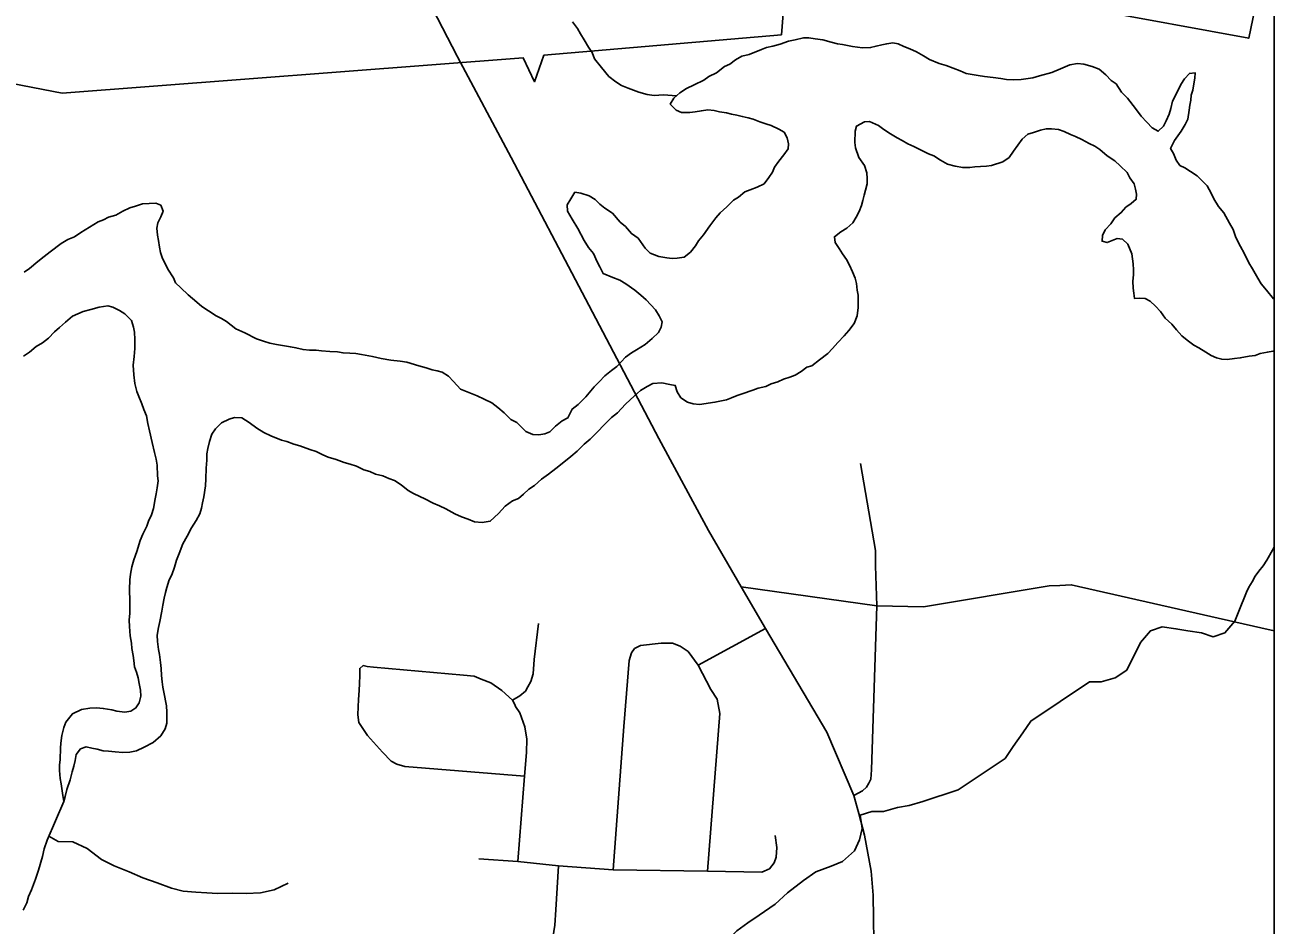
# Model space of a CAD drawing. Extents: x 0 to 69.5, y -4.5 to 22.
# Drawn here: x 7.676 to 8.8, y 17.329 to 18.138 of the extents above; entities that cross this region are included whole.
import ezdxf

# ---------------------------------------------------------------- set-up
doc = ezdxf.new("R2010")
doc.units = 0
for name, color, linetype in [('GM_X_City_Street', 7, 'Continuous'), ('GM_X_Corporation', 7, 'Continuous'), ('GM_X_County_Road', 7, 'Continuous'), ('GM_X_Major_Lake', 7, 'Continuous'), ('GM_X_Minor_River', 7, 'Continuous'), ('GM_X_Township_Subdivision', 7, 'Continuous'), ('SH_Data', 7, 'Continuous')]:
    doc.layers.add(name, color=color, linetype=linetype)

msp = doc.modelspace()

# ---------------------------------------------------------------- linework, layer by layer
at = {"layer": 'GM_X_City_Street'}
msp.add_lwpolyline([(8.0654, 18.1094), (8.065, 18.1101), (8.0168, 18.2036), (7.9805, 18.2778), (7.9576, 18.3222), (7.9568, 18.3237)], dxfattribs=at)
at = {"layer": 'GM_X_Corporation'}
for points in [[(7.3077, 18.2201), (7.3929, 18.1381), (7.7095, 18.077), (8.1245, 18.1085), (8.1346, 18.0872), (8.143, 18.1109), (8.3567, 18.1294), (8.3818, 18.4437)], [(8.636, 18.152), (8.7772, 18.1262), (8.7963, 18.2181)]]:
    msp.add_lwpolyline(points, dxfattribs=at)
at = {"layer": 'GM_X_County_Road'}
for points in [[(8.4403, 17.2932), (8.4393, 17.3556), (8.4374, 17.377), (8.4314, 17.4094), (8.4265, 17.4291), (8.4219, 17.4451), (8.3977, 17.5021), (8.3423, 17.5955), (8.3205, 17.633), (8.2911, 17.6836), (8.2465, 17.7663), (8.1806, 17.8918), (8.1135, 18.019), (8.0654, 18.1094)], [(8.4414, 17.6589), (8.4414, 17.6656), (8.4279, 17.7439)], [(8.4219, 17.4451), (8.4296, 17.4495), (8.4334, 17.4526), (8.4354, 17.4563), (8.4372, 17.46), (8.4379, 17.4683), (8.4425, 17.6158), (8.4414, 17.6516), (8.4414, 17.6589)], [(8.3205, 17.633), (8.4425, 17.6158), (8.4846, 17.6148), (8.5978, 17.6338), (8.6073, 17.6342), (8.6175, 17.6347), (8.788, 17.5961), (8.8, 17.5933)]]:
    msp.add_lwpolyline(points, dxfattribs=at)
at = {"layer": 'GM_X_Major_Lake'}
for points in [[(8.467, 18.1187), (8.4618, 18.1211), (8.4569, 18.122), (8.4515, 18.1213), (8.447, 18.1203), (8.442, 18.1192), (8.437, 18.1178), (8.4298, 18.1176), (8.4207, 18.1189), (8.4117, 18.1206), (8.4071, 18.1211), (8.4015, 18.1227), (8.3939, 18.1248), (8.3871, 18.1257), (8.3814, 18.1265), (8.3765, 18.1266), (8.3692, 18.1249), (8.3631, 18.1235), (8.3555, 18.121), (8.349, 18.1192), (8.3433, 18.1178), (8.3387, 18.116), (8.3276, 18.1116), (8.3211, 18.1102), (8.3154, 18.1069), (8.3103, 18.1029), (8.3054, 18.1007), (8.2984, 18.0951), (8.2915, 18.0918), (8.2869, 18.0885), (8.2781, 18.0845), (8.2712, 18.0812), (8.2654, 18.0771), (8.26, 18.0723), (8.2568, 18.067), (8.262, 18.0616), (8.2669, 18.0596), (8.2742, 18.0595), (8.2791, 18.0601), (8.2848, 18.0611), (8.2905, 18.0618), (8.2962, 18.0613), (8.3011, 18.0601), (8.3072, 18.0592), (8.3117, 18.0579), (8.3166, 18.0571), (8.3215, 18.0559), (8.3268, 18.0546), (8.3313, 18.0534), (8.3374, 18.051), (8.3427, 18.0493), (8.3476, 18.0477), (8.3543, 18.0445), (8.3592, 18.0418), (8.3618, 18.0368), (8.3632, 18.0314), (8.3627, 18.0269), (8.3588, 18.0213), (8.3545, 18.0156), (8.3506, 18.0104), (8.3486, 18.0059), (8.3455, 18.001), (8.3412, 17.9954), (8.335, 17.9924), (8.3285, 17.9899), (8.3239, 17.9881), (8.3182, 17.9833), (8.3135, 17.9807), (8.3077, 17.9747), (8.3015, 17.9692), (8.2977, 17.9647), (8.2922, 17.9575), (8.2867, 17.9493), (8.2821, 17.9441), (8.2793, 17.9396), (8.275, 17.9339), (8.2692, 17.9295), (8.2631, 17.9285), (8.2586, 17.9282), (8.2537, 17.9287), (8.2465, 17.9299), (8.2386, 17.9331), (8.2341, 17.9374), (8.2278, 17.9463), (8.2218, 17.9506), (8.2166, 17.9568), (8.2118, 17.9607), (8.2047, 17.9688), (8.198, 17.9735), (8.1935, 17.977), (8.1891, 17.9813), (8.1838, 17.9844), (8.1763, 17.9869), (8.171, 17.9877), (8.1674, 17.9817), (8.1639, 17.9765), (8.1642, 17.9708), (8.1686, 17.9634), (8.1737, 17.955), (8.1792, 17.9442), (8.1832, 17.9381)], [(8.8, 17.8915), (8.7995, 17.8919), (8.7932, 17.8996), (8.7884, 17.9054), (8.7855, 17.9104), (8.7807, 17.9189), (8.7774, 17.9242), (8.773, 17.9331), (8.7697, 17.9389), (8.7657, 17.9469), (8.7632, 17.9542), (8.7599, 17.96), (8.7548, 17.9692), (8.75, 17.975), (8.7459, 17.9819), (8.7434, 17.9869), (8.7397, 17.9935), (8.7308, 18.0024), (8.7248, 18.0063), (8.7199, 18.0098), (8.7154, 18.0118), (8.7121, 18.0165), (8.7096, 18.0226), (8.707, 18.0272), (8.7106, 18.0344), (8.7164, 18.0426), (8.72, 18.0486), (8.7223, 18.0535), (8.7236, 18.0615), (8.7241, 18.066), (8.725, 18.0706), (8.7254, 18.0751), (8.727, 18.0797), (8.7279, 18.0854), (8.7288, 18.0903), (8.7289, 18.0952), (8.7239, 18.0946), (8.7196, 18.0897), (8.7161, 18.0848), (8.7137, 18.0796), (8.7086, 18.0698), (8.7073, 18.063), (8.7057, 18.058), (8.7029, 18.052), (8.7006, 18.0471), (8.6959, 18.0426), (8.6903, 18.0458), (8.6855, 18.0508), (8.6806, 18.0563), (8.6755, 18.0632), (8.6681, 18.0725), (8.6628, 18.0779), (8.6581, 18.0852), (8.6536, 18.0884), (8.6487, 18.0934), (8.6428, 18.0985), (8.6364, 18.1009), (8.6288, 18.1029), (8.6231, 18.1034), (8.6163, 18.1024), (8.6079, 18.0988), (8.6002, 18.0955), (8.5891, 18.0923), (8.583, 18.0905), (8.5724, 18.0892), (8.5659, 18.089), (8.5594, 18.0891), (8.5542, 18.09), (8.5473, 18.0909), (8.5394, 18.0918), (8.5337, 18.0927), (8.5231, 18.0944), (8.5175, 18.0968), (8.5114, 18.0992), (8.505, 18.1016), (8.4986, 18.1036), (8.49, 18.1072), (8.4847, 18.1104), (8.4783, 18.1139), (8.4723, 18.1167), (8.467, 18.1187)], [(8.1345, 17.7241), (8.141, 17.7297), (8.1472, 17.7341), (8.1538, 17.7393), (8.1611, 17.7449), (8.1673, 17.7501), (8.1731, 17.7549), (8.1793, 17.7613), (8.1847, 17.7657), (8.1905, 17.7713), (8.1982, 17.7795), (8.204, 17.7851), (8.2094, 17.7892), (8.2164, 17.797), (8.2246, 17.8045), (8.23, 17.8093), (8.2361, 17.813), (8.2411, 17.8156), (8.2491, 17.8162), (8.2563, 17.8149), (8.2612, 17.814), (8.263, 17.8083), (8.2663, 17.8029), (8.2723, 17.799), (8.2772, 17.7973), (8.2829, 17.7968), (8.2969, 17.7988), (8.3072, 17.8009), (8.3118, 17.8027), (8.3168, 17.8049), (8.3214, 17.8063), (8.331, 17.8096), (8.3359, 17.8114), (8.3428, 17.8131), (8.3474, 17.8153), (8.3535, 17.8171), (8.3585, 17.8197), (8.3642, 17.8215), (8.3692, 17.8233), (8.3746, 17.8266), (8.3796, 17.8303), (8.3842, 17.8317), (8.3911, 17.8369), (8.3984, 17.8428), (8.4027, 17.8473), (8.4074, 17.8525), (8.4132, 17.8585), (8.4175, 17.8634), (8.4221, 17.8697), (8.4249, 17.8765), (8.4258, 17.8841), (8.4259, 17.8887), (8.4257, 17.8952), (8.425, 17.8997), (8.4244, 17.9058), (8.423, 17.9104), (8.4208, 17.9162), (8.4179, 17.9223), (8.4153, 17.9273), (8.4116, 17.9323), (8.4087, 17.9373), (8.405, 17.9424), (8.4044, 17.9477), (8.4101, 17.9521), (8.4155, 17.9555), (8.4209, 17.9603), (8.4241, 17.9652), (8.4268, 17.9704), (8.4288, 17.9757), (8.4301, 17.9803), (8.4313, 17.9852), (8.4325, 17.9897), (8.4338, 17.9954), (8.4339, 18), (8.4336, 18.0053), (8.4315, 18.0118), (8.4263, 18.0191), (8.4234, 18.0276), (8.4228, 18.0325), (8.423, 18.0428), (8.4242, 18.0473), (8.4315, 18.051), (8.4361, 18.0513), (8.444, 18.0477), (8.4488, 18.0442), (8.4548, 18.0402), (8.4608, 18.0367), (8.4653, 18.0343), (8.4706, 18.0312), (8.4759, 18.0288), (8.4807, 18.0264), (8.489, 18.0224), (8.4939, 18.0204), (8.4999, 18.0165), (8.5063, 18.013), (8.5131, 18.0113), (8.5199, 18.01), (8.5263, 18.0099), (8.5309, 18.0106), (8.5358, 18.0109), (8.5412, 18.0111)], [(8.5412, 18.0111), (8.5457, 18.0118), (8.556, 18.015), (8.5618, 18.0191), (8.5657, 18.0247), (8.5696, 18.03), (8.5735, 18.0356), (8.5786, 18.04), (8.5835, 18.0415), (8.59, 18.0436), (8.595, 18.0447), (8.5999, 18.0449), (8.606, 18.0441), (8.6113, 18.0424), (8.6169, 18.0397), (8.6214, 18.038), (8.6271, 18.0353), (8.6338, 18.0317), (8.6387, 18.0293), (8.6432, 18.0262), (8.6499, 18.0204), (8.6567, 18.016), (8.6615, 18.0114), (8.6678, 18.0056), (8.6704, 18.0006), (8.6741, 17.9952), (8.6755, 17.9906), (8.6762, 17.986), (8.6761, 17.9814), (8.6714, 17.9777), (8.6668, 17.9744), (8.6625, 17.9695), (8.6568, 17.9647), (8.6532, 17.9594), (8.6482, 17.9538), (8.6458, 17.9489), (8.6453, 17.9436), (8.6498, 17.9424), (8.659, 17.946), (8.6636, 17.9455), (8.6684, 17.9409), (8.672, 17.9324), (8.6734, 17.9233), (8.6736, 17.918), (8.6736, 17.9134), (8.6731, 17.9077), (8.6733, 17.9016), (8.674, 17.897), (8.6746, 17.8921), (8.6792, 17.8924), (8.6841, 17.8923), (8.6886, 17.8899), (8.6935, 17.8852), (8.6979, 17.8806), (8.702, 17.8744), (8.708, 17.869), (8.7124, 17.8639), (8.7172, 17.8585), (8.7217, 17.8546), (8.7277, 17.8503), (8.7322, 17.8479), (8.7386, 17.844), (8.7434, 17.8409), (8.7483, 17.8389), (8.7529, 17.8376), (8.7578, 17.8372), (8.7643, 17.8382), (8.7696, 17.8388), (8.7776, 17.8402), (8.7829, 17.8408), (8.7875, 17.8426), (8.794, 17.844), (8.7989, 17.8447), (8.8, 17.8447)], [(7.7938, 17.9778), (7.782, 17.9773), (7.7755, 17.9751), (7.7706, 17.9737), (7.7641, 17.9708), (7.7579, 17.9671), (7.7514, 17.9653), (7.7468, 17.9628), (7.7419, 17.961), (7.7265, 17.9514), (7.7207, 17.9477), (7.7146, 17.9452), (7.7088, 17.9415), (7.6988, 17.9341), (7.6934, 17.93), (7.6876, 17.9255), (7.6803, 17.9192), (7.6753, 17.9159)], [(8.1832, 17.9381), (8.1877, 17.9326), (8.191, 17.9253), (8.1935, 17.9207), (8.1964, 17.9146), (8.2051, 17.911), (8.2115, 17.9086), (8.2167, 17.9054), (8.225, 17.8996), (8.2302, 17.8953), (8.235, 17.891), (8.2436, 17.8821), (8.2469, 17.8767), (8.2495, 17.8713), (8.2486, 17.8664), (8.2462, 17.8615), (8.2404, 17.8563), (8.2342, 17.8507), (8.2265, 17.8459), (8.2219, 17.8433), (8.2165, 17.8393), (8.2088, 17.831), (8.2038, 17.8273), (8.198, 17.8225), (8.1929, 17.8173), (8.1883, 17.8128), (8.1809, 17.8038), (8.1739, 17.7968), (8.1685, 17.7927), (8.1646, 17.7848), (8.1596, 17.7822), (8.1534, 17.7774), (8.1484, 17.7722), (8.1438, 17.7704), (8.1384, 17.7697), (8.1331, 17.7698), (8.1267, 17.7726), (8.1186, 17.7807), (8.1133, 17.7835), (8.1073, 17.7893), (8.1017, 17.794), (8.0961, 17.7983), (8.0894, 17.8015), (8.083, 17.8047), (8.0769, 17.8071), (8.0724, 17.8087), (8.0679, 17.8107), (8.0616, 17.8176), (8.0571, 17.8223), (8.0515, 17.8258), (8.047, 17.8271), (8.0425, 17.8279), (8.0372, 17.8299), (8.0304, 17.8316), (8.0198, 17.8348), (8.0138, 17.8357), (8.0054, 17.8366), (7.9967, 17.8383), (7.9888, 17.84), (7.979, 17.8417), (7.9737, 17.8426), (7.9684, 17.8431), (7.9623, 17.8432), (7.9574, 17.8441), (7.9505, 17.8446), (7.943, 17.8451), (7.938, 17.8456), (7.932, 17.8457), (7.9263, 17.8462), (7.9199, 17.8479), (7.915, 17.8487), (7.9097, 17.8496), (7.9025, 17.8509), (7.8964, 17.8521), (7.8908, 17.8538), (7.8843, 17.8558), (7.8738, 17.8613), (7.8659, 17.8649), (7.8573, 17.8716), (7.8528, 17.8743), (7.848, 17.8767), (7.8412, 17.881), (7.8352, 17.8849), (7.8307, 17.8888), (7.8229, 17.8955), (7.8162, 17.9017), (7.8114, 17.9063), (7.8099, 17.9109), (7.8048, 17.9186), (7.8026, 17.9232), (7.8, 17.9282), (7.7982, 17.9336), (7.7972, 17.9382), (7.7962, 17.9443), (7.7955, 17.9492), (7.7949, 17.9553), (7.7957, 17.9603), (7.7985, 17.9655), (7.8005, 17.9708), (7.7983, 17.9762), (7.7938, 17.9778)], [(7.6749, 17.8402), (7.6803, 17.8439), (7.6861, 17.8491), (7.6918, 17.8524), (7.6972, 17.8565), (7.7027, 17.8621), (7.7073, 17.8662), (7.7127, 17.871), (7.7189, 17.8762), (7.7285, 17.8806), (7.7353, 17.8824), (7.743, 17.8845), (7.7506, 17.8855), (7.7551, 17.8843), (7.7611, 17.8815), (7.766, 17.8783), (7.7719, 17.8725), (7.7737, 17.8664), (7.7748, 17.8618), (7.775, 17.8553), (7.7749, 17.8473), (7.7743, 17.8401), (7.7734, 17.8322), (7.774, 17.8234), (7.775, 17.8158), (7.7767, 17.8085), (7.7785, 17.8039), (7.7814, 17.7974), (7.7832, 17.7924), (7.7854, 17.7867), (7.7868, 17.7798), (7.7882, 17.7733), (7.7906, 17.7626), (7.7927, 17.7538), (7.7941, 17.7477), (7.7951, 17.7423), (7.7953, 17.7328), (7.796, 17.7283), (7.7951, 17.7218), (7.7942, 17.7165), (7.7934, 17.712), (7.7917, 17.7032), (7.79, 17.6976), (7.7873, 17.6919), (7.7857, 17.6874), (7.7821, 17.6802), (7.7797, 17.6746), (7.7768, 17.6647), (7.774, 17.6572), (7.7724, 17.6508), (7.7711, 17.6443), (7.7706, 17.639), (7.7701, 17.6306), (7.7706, 17.62), (7.7704, 17.6093), (7.7699, 17.6029), (7.7702, 17.5972), (7.7707, 17.5888), (7.7721, 17.5823), (7.7724, 17.5774), (7.7734, 17.5712), (7.7741, 17.5667), (7.7747, 17.561), (7.7765, 17.556), (7.7779, 17.551), (7.779, 17.546), (7.78, 17.5399), (7.7803, 17.5346), (7.779, 17.5285), (7.7759, 17.524), (7.7713, 17.5211), (7.7659, 17.52), (7.7587, 17.521), (7.7542, 17.5222), (7.7466, 17.5235), (7.7406, 17.524), (7.7345, 17.5237), (7.7269, 17.5224), (7.7188, 17.5187), (7.713, 17.5112), (7.711, 17.5063), (7.7093, 17.4991), (7.7084, 17.4923), (7.708, 17.4877), (7.7077, 17.4775), (7.7073, 17.4725), (7.7072, 17.4676), (7.7078, 17.4604), (7.7088, 17.4558), (7.7101, 17.4451), (7.7112, 17.4398), (7.7124, 17.4443), (7.7137, 17.4507), (7.7169, 17.4594), (7.7185, 17.4666), (7.7202, 17.4715), (7.7214, 17.4768), (7.7223, 17.4821), (7.7262, 17.487), (7.7311, 17.4888), (7.7364, 17.4876)], [(7.7364, 17.4876), (7.741, 17.4867), (7.7466, 17.4854), (7.7512, 17.485), (7.7572, 17.4845), (7.7641, 17.484), (7.7705, 17.4842), (7.7766, 17.4852), (7.7835, 17.4885), (7.7916, 17.4929), (7.7985, 17.4989), (7.8024, 17.5052), (7.8037, 17.5102), (7.8039, 17.52), (7.8036, 17.5258), (7.8012, 17.538), (7.8002, 17.5426), (7.7995, 17.5475), (7.7989, 17.5532), (7.7986, 17.5593), (7.798, 17.5647), (7.7973, 17.5719), (7.7963, 17.5765), (7.7953, 17.5837), (7.795, 17.5894), (7.7963, 17.5963), (7.7976, 17.6016), (7.7993, 17.611), (7.8002, 17.6164), (7.8014, 17.6228), (7.8027, 17.6277), (7.8039, 17.6323), (7.8059, 17.6391), (7.8083, 17.6436), (7.8107, 17.6504), (7.8124, 17.6568), (7.8148, 17.6628), (7.818, 17.6715), (7.8219, 17.6783), (7.8259, 17.6858), (7.8302, 17.6926), (7.8333, 17.6986), (7.8349, 17.7035), (7.8358, 17.7084), (7.837, 17.7137), (7.8384, 17.7236), (7.8389, 17.7301), (7.8391, 17.7396), (7.8396, 17.7468), (7.8397, 17.7525), (7.8406, 17.7574), (7.8422, 17.7635), (7.8443, 17.7703), (7.8474, 17.7751), (7.8528, 17.7804), (7.8597, 17.7837), (7.8647, 17.7851), (7.8711, 17.7849), (7.8779, 17.7806), (7.8846, 17.7755), (7.891, 17.7716), (7.8974, 17.7688), (7.9068, 17.7648), (7.9117, 17.7636), (7.9181, 17.7612), (7.9234, 17.7596), (7.9324, 17.7563), (7.9381, 17.7547), (7.9441, 17.7515), (7.949, 17.7495), (7.9562, 17.7475), (7.9633, 17.7447), (7.9686, 17.7431), (7.9743, 17.7414), (7.981, 17.7382), (7.9863, 17.7366), (7.9916, 17.7342), (7.998, 17.7326), (8.0036, 17.7302), (8.0085, 17.7286), (8.0145, 17.7246), (8.0209, 17.7196), (8.0258, 17.7168), (8.0314, 17.714), (8.0359, 17.712), (8.0434, 17.7081), (8.0491, 17.7057), (8.0547, 17.7029), (8.063, 17.6986), (8.069, 17.6958), (8.075, 17.6938), (8.0807, 17.6914), (8.0875, 17.6908), (8.0947, 17.6918), (8.1021, 17.6989), (8.1083, 17.7053), (8.1148, 17.7101), (8.1202, 17.7122), (8.1248, 17.7163), (8.1295, 17.7208), (8.1345, 17.7241)]]:
    msp.add_lwpolyline(points, dxfattribs=at)
at = {"layer": 'GM_X_Minor_River'}
for points in [[(8.2625, 18.0745), (8.2506, 18.0755), (8.2422, 18.0749), (8.2361, 18.0758), (8.2286, 18.0779), (8.2188, 18.0815), (8.2128, 18.0839), (8.2079, 18.087), (8.2015, 18.0917), (8.1949, 18.0998), (8.1886, 18.1076), (8.1864, 18.1133), (8.1831, 18.1183), (8.1794, 18.1249), (8.1761, 18.1303), (8.1732, 18.1349), (8.1688, 18.1411)], [(8.8, 17.6685), (8.7987, 17.6659), (8.7936, 17.6569), (8.7901, 17.6517), (8.7862, 17.6468), (8.7831, 17.6423), (8.7803, 17.6374), (8.7772, 17.6325), (8.7752, 17.628), (8.7682, 17.6109)], [(8.4293, 17.4155), (8.4275, 17.4274), (8.4381, 17.4309), (8.4487, 17.4309), (8.4611, 17.4344), (8.4717, 17.4362), (8.484, 17.4397), (8.5158, 17.4503), (8.5581, 17.4786), (8.5652, 17.4892), (8.574, 17.5015), (8.5811, 17.5121), (8.634, 17.5474), (8.6446, 17.5474), (8.657, 17.5509), (8.6676, 17.558), (8.6799, 17.5827), (8.6888, 17.5933), (8.6993, 17.5968), (8.7117, 17.5951), (8.7223, 17.5933), (8.7346, 17.5915), (8.7452, 17.588), (8.7558, 17.5915), (8.7646, 17.6021), (8.7682, 17.6109)], [(7.7112, 17.4398), (7.696, 17.4049), (7.6935, 17.3973), (7.6918, 17.3902), (7.6884, 17.3781), (7.6855, 17.3698), (7.6819, 17.3603), (7.6794, 17.3543), (7.6778, 17.3487), (7.6745, 17.3419)], [(8.4293, 17.4155), (8.4269, 17.4052), (8.4224, 17.3954), (8.4116, 17.3858), (8.4016, 17.3815), (8.3878, 17.3765), (8.3766, 17.3688), (8.3622, 17.3577), (8.351, 17.3474), (8.3367, 17.3374), (8.3266, 17.3308), (8.3166, 17.3235), (8.3064, 17.3131), (8.3011, 17.2957), (8.2932, 17.2826), (8.2875, 17.269), (8.2788, 17.2563), (8.2686, 17.2421)], [(7.6976, 17.4086), (7.706, 17.4038), (7.7193, 17.4035), (7.732, 17.3975), (7.7451, 17.3876), (7.7564, 17.382), (7.7699, 17.3764), (7.7823, 17.3711), (7.7951, 17.3666), (7.8079, 17.3618), (7.8185, 17.3592), (7.8299, 17.3582), (7.8397, 17.3576), (7.8492, 17.357), (7.8629, 17.3574), (7.8751, 17.3571), (7.888, 17.3575), (7.9002, 17.3603), (7.9129, 17.3664)]]:
    msp.add_lwpolyline(points, dxfattribs=at)
at = {"layer": 'GM_X_Township_Subdivision'}
for points in [[(8.1147, 17.5309), (8.1214, 17.5347), (8.1264, 17.5391), (8.1285, 17.5428), (8.1313, 17.5477), (8.1333, 17.5545), (8.1343, 17.5675), (8.1382, 17.5999)], [(8.3423, 17.5955), (8.2817, 17.5624), (8.2728, 17.5746), (8.2657, 17.5795), (8.2587, 17.5822), (8.2487, 17.5821), (8.23, 17.5801), (8.2247, 17.5774), (8.2218, 17.5734), (8.2198, 17.5667), (8.2149, 17.5072), (8.2054, 17.3782)], [(8.1256, 17.4626), (8.0178, 17.4712), (8.0107, 17.4734), (8.0055, 17.4761), (7.9977, 17.4843), (7.9844, 17.4992), (7.9766, 17.5107), (7.9757, 17.5176), (7.9758, 17.525), (7.9761, 17.5314), (7.9767, 17.5396), (7.977, 17.5459), (7.9775, 17.5531), (7.9773, 17.5595), (7.9804, 17.562), (7.984, 17.5612), (7.9897, 17.5606)], [(8.1196, 17.3857), (8.1256, 17.4626), (8.1274, 17.4839), (8.1278, 17.4957), (8.126, 17.5069), (8.1213, 17.5195), (8.1176, 17.5251), (8.1168, 17.527), (8.1147, 17.5309), (8.1053, 17.5396), (8.0953, 17.5466), (8.0867, 17.5498), (8.0802, 17.5525), (8.0708, 17.5533), (7.9897, 17.5606)], [(8.2817, 17.5624), (8.2932, 17.5404), (8.2988, 17.5319), (8.3014, 17.519), (8.2903, 17.377)], [(8.0846, 17.3881), (8.1196, 17.3857), (8.1561, 17.3818), (8.2054, 17.3782), (8.2903, 17.377), (8.3392, 17.3763), (8.3459, 17.3792), (8.3502, 17.3846), (8.3521, 17.3898), (8.3526, 17.3984), (8.351, 17.4093)], [(8.1537, 17.3424), (8.1561, 17.3818)], [(8.1461, 17.2541), (8.148, 17.2982), (8.1528, 17.3285), (8.1537, 17.3424)]]:
    msp.add_lwpolyline(points, dxfattribs=at)
at = {"layer": 'SH_Data'}
msp.add_line((8.8, 21), (8.8, 14.2), dxfattribs=at)

doc.saveas('drawing.dxf')
